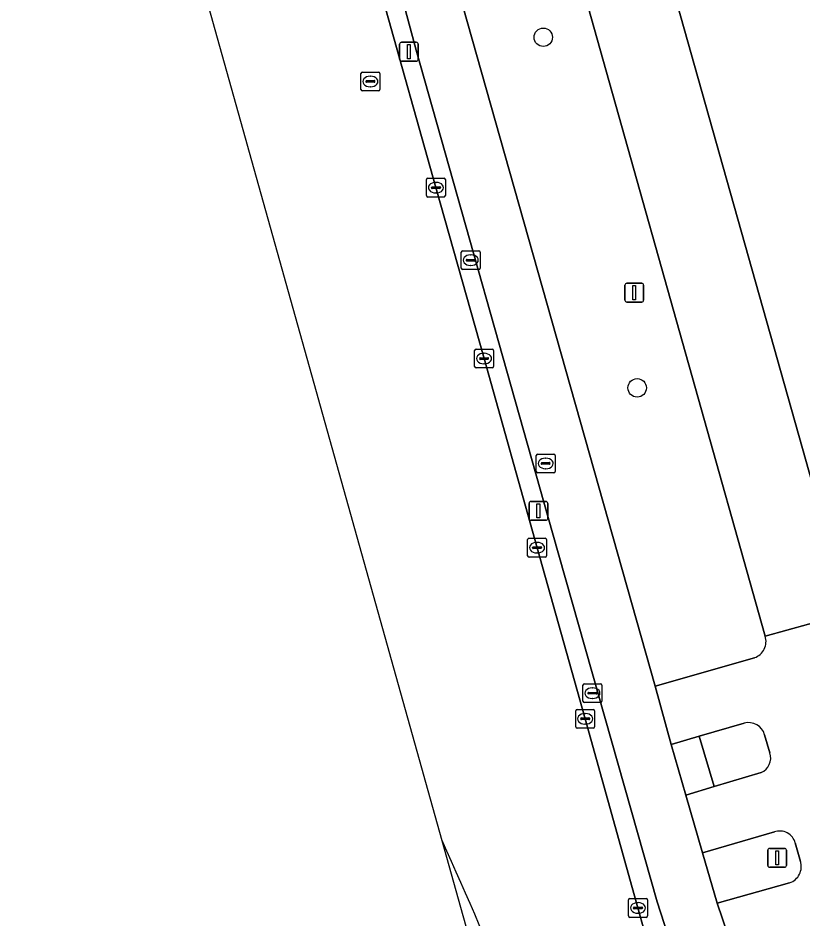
# Model space of a CAD drawing. Extents: x 159680 to 160786, y 387323 to 388340.
# Drawn here: x 159679.9 to 159721.53, y 388088.29 to 388136.03 of the extents above; entities that cross this region are included whole.
import ezdxf

# ---------------------------------------------------------------- set-up
doc = ezdxf.new("R2010")
doc.units = 0
for name, color, linetype in [('IMGEO_Berm_groen', 7, 'Continuous'), ('IMGEO_Berm_open', 7, 'Continuous'), ('IMGEO_Boom', 7, 'Continuous'), ('IMGEO_Fietspad_gesloten', 7, 'Continuous'), ('IMGEO_Groenvoorziening', 7, 'Continuous'), ('IMGEO_Kolk', 7, 'Continuous'), ('IMGEO_Lichtmast', 7, 'Continuous'), ('IMGEO_OVBaan_gesloten', 7, 'Continuous'), ('IMGEO_Pand', 7, 'Continuous'), ('IMGEO_Parkeervlak_open', 7, 'Continuous'), ('IMGEO_Rijbaan_regionaal_gesloten', 7, 'Continuous'), ('IMGEO_Rioolput', 7, 'Continuous'), ('IMGEO_Voetpad_open', 7, 'Continuous')]:
    doc.layers.add(name, color=color, linetype=linetype)

msp = doc.modelspace()

# ---------------------------------------------------------------- linework, layer by layer
at = {"layer": 'IMGEO_Berm_groen'}
for points in [[(159719.517, 388103.237), (159703.321, 388160.82)], [(159699.238, 388152.96), (159699.688, 388150.278), (159701.735, 388142.864), (159713.692, 388100.589), (159718.952, 388102.096)]]:
    msp.add_lwpolyline(points, dxfattribs=at)
msp.add_arc((159718.667, 388102.948), 0.898, 288.5274, 18.7852, dxfattribs=at)
at = {"layer": 'IMGEO_Berm_open'}
for points in [[(159708.235, 388108.71), (159701.005, 388134.325), (159696.271, 388151.945), (159695.201, 388151.706), (159696.434, 388147.08), (159699.246, 388137.059), (159702.063, 388127.028), (159704.613, 388117.962), (159707.423, 388107.93), (159709.976, 388098.854), (159712.776, 388088.821), (159713.105, 388087.616)], [(159713.601, 388085.431), (159714.922, 388085.647), (159713.8, 388089.138), (159708.235, 388108.71)]]:
    msp.add_lwpolyline(points, dxfattribs=at)
at = {"layer": 'IMGEO_Boom'}
for centre in [(159707.753, 388135.004), (159712.732, 388116.408)]:
    msp.add_circle(centre, 0.489, dxfattribs=at)
at = {"layer": 'IMGEO_Fietspad_gesloten'}
for points in [[(159717.808, 388086.632), (159716.977, 388089.069), (159716.203, 388091.736), (159715.317, 388094.804), (159714.543, 388097.489), (159713.692, 388100.589), (159701.735, 388142.864), (159699.688, 388150.278), (159699.238, 388152.96)], [(159696.271, 388151.945), (159701.005, 388134.325), (159708.235, 388108.71), (159713.8, 388089.138), (159714.922, 388085.647)]]:
    msp.add_lwpolyline(points, dxfattribs=at)
at = {"layer": 'IMGEO_Groenvoorziening'}
for points in [[(159718.4, 388098.621), (159716.022, 388097.925), (159716.824, 388095.262), (159719.303, 388095.997)], [(159719.77, 388097.041), (159719.493, 388098.005)], [(159720.009, 388092.853), (159716.203, 388091.736), (159716.977, 388089.069), (159720.817, 388090.161)], [(159721.386, 388091.293), (159721.117, 388092.266)]]:
    msp.add_lwpolyline(points, dxfattribs=at)
for centre, radius, start, end in [((159718.634, 388097.758), 0.894, 16.0408, 105.1491), ((159718.969, 388096.773), 0.845, 293.2802, 18.5201), ((159720.293, 388092.05), 0.852, 14.704, 109.4682), ((159720.543, 388091.008), 0.89, 287.9404, 18.6868)]:
    msp.add_arc(centre, radius, start, end, dxfattribs=at)
at = {"layer": 'IMGEO_Kolk'}
for p, q in [((159701.562, 388126.602), (159701.562, 388127.454)), ((159701.637, 388127.528), (159702.489, 388127.528)), ((159702.563, 388127.454), (159702.563, 388126.602)), ((159701.821, 388127.022), (159701.821, 388127.034)), ((159702.259, 388126.985), (159701.861, 388126.985)), ((159701.864, 388127.071), (159702.262, 388127.071)), ((159702.05, 388127.308), (159702.075, 388127.308)), ((159702.305, 388127.034), (159702.305, 388127.022)), ((159702.489, 388126.528), (159701.637, 388126.528)), ((159702.073, 388126.748), (159702.048, 388126.748)), ((159703.407, 388122.753), (159703.407, 388123.605)), ((159703.482, 388123.679), (159704.334, 388123.679)), ((159704.408, 388123.605), (159704.408, 388122.753)), ((159703.666, 388123.173), (159703.666, 388123.185)), ((159704.104, 388123.136), (159703.706, 388123.136)), ((159703.709, 388123.222), (159704.107, 388123.222)), ((159703.895, 388123.459), (159703.92, 388123.459)), ((159704.15, 388123.185), (159704.15, 388123.173)), ((159704.334, 388122.679), (159703.482, 388122.679)), ((159703.918, 388122.899), (159703.893, 388122.899)), ((159704.112, 388117.536), (159704.112, 388118.388)), ((159704.187, 388118.462), (159705.039, 388118.462)), ((159705.113, 388118.388), (159705.113, 388117.536)), ((159704.371, 388117.956), (159704.371, 388117.968)), ((159704.809, 388117.919), (159704.411, 388117.919)), ((159704.414, 388118.005), (159704.812, 388118.005)), ((159704.6, 388118.242), (159704.625, 388118.242)), ((159704.855, 388117.968), (159704.855, 388117.956)), ((159705.039, 388117.462), (159704.187, 388117.462)), ((159704.623, 388117.682), (159704.598, 388117.682)), ((159706.922, 388107.504), (159706.922, 388108.356)), ((159706.997, 388108.43), (159707.849, 388108.43)), ((159707.923, 388108.356), (159707.923, 388107.504)), ((159707.181, 388107.924), (159707.181, 388107.936)), ((159707.619, 388107.887), (159707.221, 388107.887)), ((159707.224, 388107.973), (159707.622, 388107.973)), ((159707.41, 388108.21), (159707.435, 388108.21)), ((159707.665, 388107.936), (159707.665, 388107.924)), ((159707.849, 388107.43), (159706.997, 388107.43)), ((159707.433, 388107.65), (159707.408, 388107.65)), ((159709.933, 388100.712), (159710.785, 388100.712)), ((159709.858, 388099.786), (159709.858, 388100.638)), ((159710.117, 388100.206), (159710.117, 388100.218)), ((159710.16, 388100.255), (159710.558, 388100.255)), ((159710.346, 388100.492), (159710.371, 388100.492)), ((159710.601, 388100.218), (159710.601, 388100.206)), ((159710.859, 388100.638), (159710.859, 388099.786)), ((159710.555, 388100.169), (159710.157, 388100.169)), ((159710.369, 388099.932), (159710.344, 388099.932)), ((159709.475, 388098.428), (159709.475, 388099.28)), ((159709.55, 388099.354), (159710.402, 388099.354)), ((159710.785, 388099.712), (159709.933, 388099.712)), ((159710.476, 388099.28), (159710.476, 388098.428)), ((159709.734, 388098.848), (159709.734, 388098.86)), ((159710.172, 388098.811), (159709.774, 388098.811)), ((159709.777, 388098.897), (159710.175, 388098.897)), ((159709.963, 388099.134), (159709.988, 388099.134)), ((159710.218, 388098.86), (159710.218, 388098.848)), ((159710.402, 388098.354), (159709.55, 388098.354)), ((159709.986, 388098.574), (159709.961, 388098.574)), ((159712.275, 388088.395), (159712.275, 388089.247)), ((159712.35, 388089.321), (159713.202, 388089.321)), ((159713.276, 388089.247), (159713.276, 388088.395)), ((159712.534, 388088.815), (159712.534, 388088.827)), ((159712.972, 388088.778), (159712.574, 388088.778)), ((159712.577, 388088.864), (159712.975, 388088.864)), ((159712.763, 388089.101), (159712.788, 388089.101)), ((159713.018, 388088.827), (159713.018, 388088.815)), ((159713.202, 388088.321), (159712.35, 388088.321)), ((159712.786, 388088.541), (159712.761, 388088.541))]:
    msp.add_line(p, q, dxfattribs=at)
for points in [[(159701.562, 388126.602), (159701.562, 388127.454)], [(159701.637, 388127.528), (159702.489, 388127.528)], [(159702.563, 388127.454), (159702.563, 388126.602)], [(159702.489, 388126.528), (159701.637, 388126.528)], [(159703.407, 388122.753), (159703.407, 388123.605)], [(159703.482, 388123.679), (159704.334, 388123.679)], [(159704.408, 388123.605), (159704.408, 388122.753)], [(159704.334, 388122.679), (159703.482, 388122.679)], [(159704.112, 388117.536), (159704.112, 388118.388)], [(159704.187, 388118.462), (159705.039, 388118.462)], [(159705.113, 388118.388), (159705.113, 388117.536)], [(159705.039, 388117.462), (159704.187, 388117.462)], [(159706.922, 388107.504), (159706.922, 388108.356)], [(159706.997, 388108.43), (159707.849, 388108.43)], [(159707.923, 388108.356), (159707.923, 388107.504)], [(159707.849, 388107.43), (159706.997, 388107.43)], [(159709.933, 388100.712), (159710.785, 388100.712)], [(159709.858, 388099.786), (159709.858, 388100.638)], [(159710.859, 388100.638), (159710.859, 388099.786)], [(159709.475, 388098.428), (159709.475, 388099.28)], [(159709.55, 388099.354), (159710.402, 388099.354)], [(159710.785, 388099.712), (159709.933, 388099.712)], [(159710.476, 388099.28), (159710.476, 388098.428)], [(159710.402, 388098.354), (159709.55, 388098.354)], [(159712.275, 388088.395), (159712.275, 388089.247)], [(159712.35, 388089.321), (159713.202, 388089.321)], [(159713.276, 388089.247), (159713.276, 388088.395)], [(159713.202, 388088.321), (159712.35, 388088.321)]]:
    msp.add_lwpolyline(points, dxfattribs=at)
for centre, radius, start, end in [((159701.639, 388127.452), 0.0765, 91.552, 178.448), ((159701.639, 388127.452), 0.0765, 91.552, 178.448), ((159702.487, 388127.452), 0.0765, 1.552, 88.448), ((159702.487, 388127.452), 0.0765, 1.552, 88.448), ((159701.861, 388127.031), 0.0403, 85.8775, 175.7526), ((159701.858, 388127.021), 0.0366, 178.938, 274.7102), ((159702.262, 388127.028), 0.043, 264.8664, 352.4533), ((159702.266, 388127.033), 0.0386, 1.7309, 96.639), ((159701.639, 388126.604), 0.0765, 181.552, 268.448), ((159701.639, 388126.604), 0.0765, 181.552, 268.448), ((159702.487, 388126.604), 0.0765, 271.552, 358.448), ((159702.487, 388126.604), 0.0765, 271.552, 358.448), ((159703.484, 388123.603), 0.0765, 91.552, 178.448), ((159703.484, 388123.603), 0.0765, 91.552, 178.448), ((159704.332, 388123.603), 0.0765, 1.552, 88.448), ((159704.332, 388123.603), 0.0765, 1.552, 88.448), ((159703.706, 388123.182), 0.0403, 85.8775, 175.7526), ((159703.703, 388123.172), 0.0366, 178.938, 274.7102), ((159704.107, 388123.179), 0.043, 264.8664, 352.4533), ((159704.111, 388123.184), 0.0386, 1.7309, 96.639), ((159703.484, 388122.755), 0.0765, 181.552, 268.448), ((159703.484, 388122.755), 0.0765, 181.552, 268.448), ((159704.332, 388122.755), 0.0765, 271.552, 358.448), ((159704.332, 388122.755), 0.0765, 271.552, 358.448), ((159704.189, 388118.386), 0.0765, 91.552, 178.448), ((159704.189, 388118.386), 0.0765, 91.552, 178.448), ((159705.037, 388118.386), 0.0765, 1.552, 88.448), ((159705.037, 388118.386), 0.0765, 1.552, 88.448), ((159704.411, 388117.965), 0.0403, 85.8775, 175.7526), ((159704.408, 388117.955), 0.0366, 178.938, 274.7102), ((159704.812, 388117.962), 0.043, 264.8664, 352.4533), ((159704.816, 388117.967), 0.0386, 1.7309, 96.639), ((159704.189, 388117.538), 0.0765, 181.552, 268.448), ((159704.189, 388117.538), 0.0765, 181.552, 268.448), ((159705.037, 388117.538), 0.0765, 271.552, 358.448), ((159705.037, 388117.538), 0.0765, 271.552, 358.448), ((159706.999, 388108.354), 0.0765, 91.552, 178.448), ((159706.999, 388108.354), 0.0765, 91.552, 178.448), ((159707.847, 388108.354), 0.0765, 1.552, 88.448), ((159707.847, 388108.354), 0.0765, 1.552, 88.448), ((159707.221, 388107.933), 0.0403, 85.8775, 175.7526), ((159707.218, 388107.923), 0.0366, 178.938, 274.7102), ((159707.622, 388107.93), 0.043, 264.8664, 352.4533), ((159707.626, 388107.935), 0.0386, 1.7309, 96.639), ((159706.999, 388107.506), 0.0765, 181.552, 268.448), ((159706.999, 388107.506), 0.0765, 181.552, 268.448), ((159707.847, 388107.506), 0.0765, 271.552, 358.448), ((159707.847, 388107.506), 0.0765, 271.552, 358.448), ((159709.935, 388100.636), 0.0765, 91.552, 178.448), ((159709.935, 388100.636), 0.0765, 91.552, 178.448), ((159710.783, 388100.636), 0.0765, 1.552, 88.448), ((159710.783, 388100.636), 0.0765, 1.552, 88.448), ((159710.157, 388100.215), 0.0403, 85.8775, 175.7526), ((159710.154, 388100.205), 0.0366, 178.938, 274.7102), ((159710.558, 388100.212), 0.043, 264.8664, 352.4533), ((159710.562, 388100.217), 0.0386, 1.7309, 96.639), ((159709.935, 388099.788), 0.0765, 181.552, 268.448), ((159709.935, 388099.788), 0.0765, 181.552, 268.448), ((159710.783, 388099.788), 0.0765, 271.552, 358.448), ((159710.783, 388099.788), 0.0765, 271.552, 358.448), ((159709.552, 388099.278), 0.0765, 91.552, 178.448), ((159709.552, 388099.278), 0.0765, 91.552, 178.448), ((159710.4, 388099.278), 0.0765, 1.552, 88.448), ((159710.4, 388099.278), 0.0765, 1.552, 88.448), ((159709.774, 388098.857), 0.0403, 85.8775, 175.7526), ((159709.771, 388098.847), 0.0366, 178.938, 274.7102), ((159710.175, 388098.854), 0.043, 264.8664, 352.4533), ((159710.179, 388098.859), 0.0386, 1.7309, 96.639), ((159709.552, 388098.43), 0.0765, 181.552, 268.448), ((159709.552, 388098.43), 0.0765, 181.552, 268.448), ((159710.4, 388098.43), 0.0765, 271.552, 358.448), ((159710.4, 388098.43), 0.0765, 271.552, 358.448), ((159712.352, 388089.245), 0.0765, 91.552, 178.448), ((159712.352, 388089.245), 0.0765, 91.552, 178.448), ((159713.2, 388089.245), 0.0765, 1.552, 88.448), ((159713.2, 388089.245), 0.0765, 1.552, 88.448), ((159712.574, 388088.824), 0.0403, 85.8775, 175.7526), ((159712.571, 388088.814), 0.0366, 178.938, 274.7102), ((159712.975, 388088.821), 0.043, 264.8664, 352.4533), ((159712.979, 388088.826), 0.0386, 1.7309, 96.639), ((159712.352, 388088.397), 0.0765, 181.552, 268.448), ((159712.352, 388088.397), 0.0765, 181.552, 268.448), ((159713.2, 388088.397), 0.0765, 271.552, 358.448), ((159713.2, 388088.397), 0.0765, 271.552, 358.448)]:
    msp.add_arc(centre, radius, start, end, dxfattribs=at)
for centre, major_axis, ratio, start_param, end_param in [((159702.049, 388127.028), (-0.387, 0.002), 0.722429, 4.712389, 7.853982), ((159702.074, 388127.028), (-0.39, 0.002), 0.717154, 1.570796, 4.712389), ((159703.894, 388123.179), (-0.387, 0.002), 0.722429, 4.712389, 7.853982), ((159703.919, 388123.179), (-0.39, 0.002), 0.717154, 1.570796, 4.712389), ((159704.599, 388117.962), (-0.387, 0.002), 0.722429, 4.712389, 7.853982), ((159704.624, 388117.962), (-0.39, 0.002), 0.717154, 1.570796, 4.712389), ((159707.409, 388107.93), (-0.387, 0.002), 0.722429, 4.712389, 7.853982), ((159707.434, 388107.93), (-0.39, 0.002), 0.717154, 1.570796, 4.712389), ((159710.345, 388100.212), (-0.387, 0.002), 0.722429, 4.712389, 7.853982), ((159710.37, 388100.212), (-0.39, 0.002), 0.717154, 1.570796, 4.712389), ((159709.962, 388098.854), (-0.387, 0.002), 0.722429, 4.712389, 7.853982), ((159709.987, 388098.854), (-0.39, 0.002), 0.717154, 1.570796, 4.712389), ((159712.762, 388088.821), (-0.387, 0.002), 0.722429, 4.712389, 7.853982), ((159712.787, 388088.821), (-0.39, 0.002), 0.717154, 1.570796, 4.712389)]:
    msp.add_ellipse(centre, major_axis=major_axis, ratio=ratio, start_param=start_param, end_param=end_param, dxfattribs=at)
at = {"layer": 'IMGEO_Lichtmast'}
for p, q in [((159700.131, 388133.837), (159700.131, 388134.637)), ((159700.131, 388134.637), (159700.131, 388133.837)), ((159700.231, 388134.737), (159701.021, 388134.737)), ((159701.021, 388134.737), (159700.231, 388134.737)), ((159701.121, 388134.637), (159701.121, 388133.837)), ((159701.121, 388133.837), (159701.121, 388134.637)), ((159701.021, 388133.737), (159700.231, 388133.737)), ((159700.231, 388133.737), (159701.021, 388133.737)), ((159712.081, 388121.058), (159712.081, 388121.858)), ((159712.081, 388121.858), (159712.081, 388121.058)), ((159712.181, 388121.958), (159712.971, 388121.958)), ((159712.971, 388121.958), (159712.181, 388121.958)), ((159713.071, 388121.858), (159713.071, 388121.058)), ((159713.071, 388121.058), (159713.071, 388121.858)), ((159712.971, 388120.958), (159712.181, 388120.958)), ((159712.181, 388120.958), (159712.971, 388120.958)), ((159706.999, 388109.482), (159706.999, 388110.282)), ((159706.999, 388110.282), (159706.999, 388109.482)), ((159707.099, 388110.382), (159707.889, 388110.382)), ((159707.889, 388110.382), (159707.099, 388110.382)), ((159707.989, 388110.282), (159707.989, 388109.482)), ((159707.989, 388109.482), (159707.989, 388110.282)), ((159707.889, 388109.382), (159707.099, 388109.382)), ((159707.099, 388109.382), (159707.889, 388109.382)), ((159719.66, 388091.078), (159719.66, 388091.878)), ((159719.66, 388091.878), (159719.66, 388091.078)), ((159719.76, 388091.978), (159720.55, 388091.978)), ((159720.55, 388091.978), (159719.76, 388091.978)), ((159720.65, 388091.878), (159720.65, 388091.078)), ((159720.65, 388091.078), (159720.65, 388091.878)), ((159720.55, 388090.978), (159719.76, 388090.978)), ((159719.76, 388090.978), (159720.55, 388090.978))]:
    msp.add_line(p, q, dxfattribs=at)
for points in [[(159700.551, 388134.612), (159700.701, 388134.612), (159700.701, 388133.862), (159700.551, 388133.862), (159700.551, 388134.612)], [(159712.501, 388121.833), (159712.651, 388121.833), (159712.651, 388121.083), (159712.501, 388121.083), (159712.501, 388121.833)], [(159707.419, 388110.257), (159707.569, 388110.257), (159707.569, 388109.507), (159707.419, 388109.507), (159707.419, 388110.257)], [(159720.08, 388091.853), (159720.23, 388091.853), (159720.23, 388091.103), (159720.08, 388091.103), (159720.08, 388091.853)]]:
    msp.add_lwpolyline(points, dxfattribs=at)
for centre, start, end in [((159700.231, 388134.637), 90, 180), ((159700.231, 388134.637), 90, 180), ((159701.021, 388134.637), 0, 90), ((159701.021, 388134.637), 360, 90), ((159700.231, 388133.837), 180, 270), ((159700.231, 388133.837), 180, 270), ((159701.021, 388133.837), 270, 0), ((159701.021, 388133.837), 270, 0), ((159712.181, 388121.858), 90, 180), ((159712.181, 388121.858), 90, 180), ((159712.971, 388121.858), 0, 90), ((159712.971, 388121.858), 360, 90), ((159712.181, 388121.058), 180, 270), ((159712.181, 388121.058), 180, 270), ((159712.971, 388121.058), 270, 0), ((159712.971, 388121.058), 270, 0), ((159707.099, 388110.282), 90, 180), ((159707.099, 388110.282), 90, 180), ((159707.889, 388110.282), 0, 90), ((159707.889, 388110.282), 360, 90), ((159707.099, 388109.482), 180, 270), ((159707.099, 388109.482), 180, 270), ((159707.889, 388109.482), 270, 0), ((159707.889, 388109.482), 270, 0), ((159719.76, 388091.878), 90, 180), ((159719.76, 388091.878), 90, 180), ((159720.55, 388091.878), 0, 90), ((159720.55, 388091.878), 360, 90), ((159719.76, 388091.078), 180, 270), ((159719.76, 388091.078), 180, 270), ((159720.55, 388091.078), 270, 0), ((159720.55, 388091.078), 270, 0)]:
    msp.add_arc(centre, 0.1, start, end, dxfattribs=at)
at = {"layer": 'IMGEO_OVBaan_gesloten'}
msp.add_lwpolyline([(159702.382, 388092.39), (159734.05, 387979.268), (159743.358, 387946.02), (159763.999, 387872.286), (159769.025, 387858.073)], dxfattribs=at)
msp.add_arc((159555.484, 388024.72), 161.736, 17.82216, 24.73377, dxfattribs=at)
at = {"layer": 'IMGEO_Pand'}
msp.add_lwpolyline([(159730.739, 388081.596), (159758.926, 388089.554), (159763.767, 388090.921), (159762.15, 388096.648), (159757.31, 388095.283), (159752.877, 388110.972), (159752.702, 388110.923), (159751.863, 388113.893), (159775.062, 388120.447), (159768.044, 388145.288), (159763.459, 388161.519), (159763.357, 388161.491), (159739.302, 388154.694), (159739.248, 388154.887), (159739.21, 388155.023), (159735.05, 388153.839), (159734.959, 388154.16), (159712.08, 388147.715), (159711.789, 388147.633), (159723.951, 388104.478), (159724.304, 388103.226), (159724.606, 388103.311), (159727.841, 388091.857), (159728.897, 388088.118)], dxfattribs=at)
at = {"layer": 'IMGEO_Parkeervlak_open'}
for points in [[(159728.05, 388087.906), (159728.737, 388088.078), (159728.897, 388088.118), (159727.841, 388091.857), (159724.606, 388103.311), (159724.304, 388103.226), (159723.951, 388104.478), (159722.959, 388104.2), (159719.517, 388103.237)], [(159718.952, 388102.096), (159713.692, 388100.589), (159714.543, 388097.489), (159716.022, 388097.925), (159718.4, 388098.621)], [(159719.493, 388098.005), (159719.77, 388097.041)], [(159719.303, 388095.997), (159716.824, 388095.262), (159715.317, 388094.804), (159716.203, 388091.736), (159720.009, 388092.853)], [(159721.117, 388092.266), (159721.386, 388091.293)], [(159720.817, 388090.161), (159716.977, 388089.069), (159717.808, 388086.632)]]:
    msp.add_lwpolyline(points, dxfattribs=at)
for centre, radius, start, end in [((159718.667, 388102.948), 0.898, 288.5274, 18.7852), ((159718.634, 388097.758), 0.894, 16.0408, 105.1491), ((159718.969, 388096.773), 0.845, 293.2802, 18.5201), ((159720.293, 388092.05), 0.852, 14.704, 109.4682), ((159720.543, 388091.008), 0.89, 287.9404, 18.6868)]:
    msp.add_arc(centre, radius, start, end, dxfattribs=at)
at = {"layer": 'IMGEO_Rijbaan_regionaal_gesloten'}
for points in [[(159696.673, 388170.966), (159695.066, 388176.939), (159679.898, 388172.707), (159702.382, 388092.39)], [(159713.105, 388087.616), (159712.776, 388088.821), (159709.976, 388098.854), (159707.423, 388107.93), (159704.613, 388117.962), (159702.063, 388127.028), (159699.246, 388137.059), (159696.434, 388147.08), (159695.201, 388151.706), (159693.636, 388157.105), (159693.538, 388157.435), (159693.27, 388158.421), (159693.025, 388159.619), (159692.861, 388160.79), (159692.843, 388162.429)]]:
    msp.add_lwpolyline(points, dxfattribs=at)
msp.add_arc((159555.484, 388024.72), 161.736, 17.82216, 24.73377, dxfattribs=at)
at = {"layer": 'IMGEO_Rioolput'}
for p, q in [((159698.16, 388133.16), (159699.012, 388133.16)), ((159698.085, 388132.234), (159698.085, 388133.086)), ((159698.387, 388132.703), (159698.785, 388132.703)), ((159698.573, 388132.94), (159698.598, 388132.94)), ((159699.086, 388133.086), (159699.086, 388132.234)), ((159698.344, 388132.654), (159698.344, 388132.666)), ((159698.782, 388132.617), (159698.384, 388132.617)), ((159698.596, 388132.38), (159698.571, 388132.38)), ((159698.828, 388132.666), (159698.828, 388132.654)), ((159699.012, 388132.16), (159698.16, 388132.16)), ((159707.38, 388111.972), (159707.38, 388112.824)), ((159707.455, 388112.898), (159708.307, 388112.898)), ((159707.868, 388112.678), (159707.893, 388112.678)), ((159708.381, 388112.824), (159708.381, 388111.972)), ((159707.639, 388112.392), (159707.639, 388112.404)), ((159708.077, 388112.355), (159707.679, 388112.355)), ((159707.682, 388112.441), (159708.08, 388112.441)), ((159708.123, 388112.404), (159708.123, 388112.392)), ((159708.307, 388111.898), (159707.455, 388111.898)), ((159707.891, 388112.118), (159707.866, 388112.118))]:
    msp.add_line(p, q, dxfattribs=at)
for points in [[(159698.16, 388133.16), (159699.012, 388133.16)], [(159698.085, 388132.234), (159698.085, 388133.086)], [(159699.086, 388133.086), (159699.086, 388132.234)], [(159699.012, 388132.16), (159698.16, 388132.16)], [(159707.38, 388111.972), (159707.38, 388112.824)], [(159707.455, 388112.898), (159708.307, 388112.898)], [(159708.381, 388112.824), (159708.381, 388111.972)], [(159708.307, 388111.898), (159707.455, 388111.898)]]:
    msp.add_lwpolyline(points, dxfattribs=at)
for centre, radius, start, end in [((159698.162, 388133.084), 0.0765, 91.552, 178.448), ((159698.162, 388133.084), 0.0765, 91.552, 178.448), ((159699.01, 388133.084), 0.0765, 1.552, 88.448), ((159699.01, 388133.084), 0.0765, 1.552, 88.448), ((159698.384, 388132.663), 0.0403, 85.8775, 175.7526), ((159698.789, 388132.665), 0.0386, 1.7309, 96.639), ((159698.162, 388132.236), 0.0765, 181.552, 268.448), ((159698.162, 388132.236), 0.0765, 181.552, 268.448), ((159698.381, 388132.653), 0.0366, 178.938, 274.7102), ((159698.785, 388132.66), 0.043, 264.8664, 352.4533), ((159699.01, 388132.236), 0.0765, 271.552, 358.448), ((159699.01, 388132.236), 0.0765, 271.552, 358.448), ((159707.457, 388112.822), 0.0765, 91.552, 178.448), ((159707.457, 388112.822), 0.0765, 91.552, 178.448), ((159708.305, 388112.822), 0.0765, 1.552, 88.448), ((159708.305, 388112.822), 0.0765, 1.552, 88.448), ((159707.679, 388112.401), 0.0403, 85.8775, 175.7526), ((159707.676, 388112.391), 0.0366, 178.938, 274.7102), ((159708.08, 388112.398), 0.043, 264.8664, 352.4533), ((159708.084, 388112.403), 0.0386, 1.7309, 96.639), ((159707.457, 388111.974), 0.0765, 181.552, 268.448), ((159707.457, 388111.974), 0.0765, 181.552, 268.448), ((159708.305, 388111.974), 0.0765, 271.552, 358.448), ((159708.305, 388111.974), 0.0765, 271.552, 358.448)]:
    msp.add_arc(centre, radius, start, end, dxfattribs=at)
for centre, major_axis, ratio, start_param, end_param in [((159698.572, 388132.66), (-0.387, 0.002), 0.722429, 4.712389, 7.853982), ((159698.597, 388132.66), (-0.39, 0.002), 0.717154, 1.570796, 4.712389), ((159707.867, 388112.398), (-0.387, 0.002), 0.722429, 4.712389, 7.853982), ((159707.892, 388112.398), (-0.39, 0.002), 0.717154, 1.570796, 4.712389)]:
    msp.add_ellipse(centre, major_axis=major_axis, ratio=ratio, start_param=start_param, end_param=end_param, dxfattribs=at)
at = {"layer": 'IMGEO_Voetpad_open'}
msp.add_lwpolyline([(159701.126, 388160.169), (159703.321, 388160.82), (159719.517, 388103.237), (159722.959, 388104.2), (159723.951, 388104.478), (159711.789, 388147.633)], dxfattribs=at)
msp.add_lwpolyline([(159716.022, 388097.925), (159714.543, 388097.489), (159715.317, 388094.804), (159716.824, 388095.262)], close=True, dxfattribs=at)

doc.saveas('drawing.dxf')
